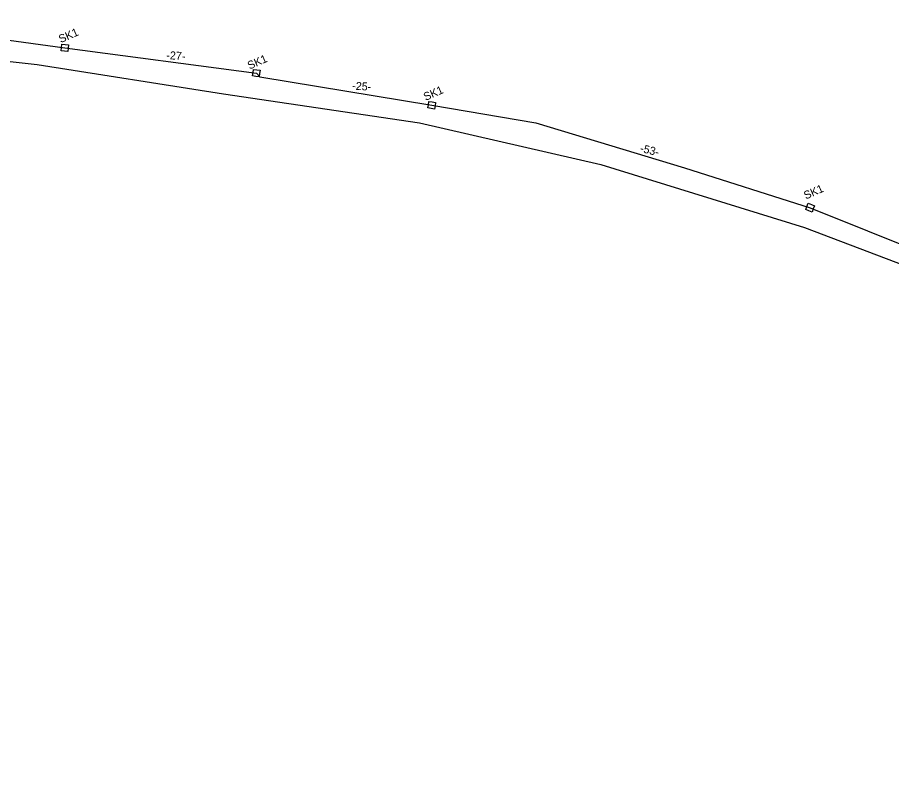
# Model space of a CAD drawing. Extents: x 6494530 to 6506885, y 5884901 to 5892312.
# Drawn here: x 6501344.3 to 6501461.6, y 5886797.3 to 5886899.2 of the extents above; entities that cross this region are included whole.
import ezdxf

# ---------------------------------------------------------------- set-up
doc = ezdxf.new("R2010")
doc.units = 0
for name, color, linetype in [('kabel W KANALIZACJI ISTN', 7, 'Continuous'), ('studnie do wyrysu', 7, 'Continuous'), ('trasa kanalizacji do wyrysu', 7, 'Continuous')]:
    doc.layers.add(name, color=color, linetype=linetype)

# ---------------------------------------------------------------- blocks, each defined once
blk = doc.blocks.new('ELARM2_27')
at = {"layer": 'studnie do wyrysu'}
blk.add_lwpolyline([(0, 0.45), (0.45, 0.45), (0.45, 0), (0.45, -0.45), (0, -0.45), (-0.45, -0.45), (-0.45, 0), (-0.45, 0.45)], close=True, dxfattribs=at)

msp = doc.modelspace()

# ---------------------------------------------------------------- linework, layer by layer
at = {"layer": 'kabel W KANALIZACJI ISTN'}
msp.add_lwpolyline([(6501314.86, 5886896.46), (6501346.91, 5886892.93), (6501371.92, 5886889), (6501398.24, 5886885.07), (6501422.6, 5886879.5), (6501449.95, 5886871.04), (6501478, 5886860.41), (6501509.39, 5886844.3), (6501534.39, 5886830.39), (6501564.36, 5886807.97), (6501560.53, 5886804.19), (6501558.16, 5886801.85), (6501555.75, 5886799.33), (6501553.12, 5886797.33)], dxfattribs=at)
at = {"layer": 'trasa kanalizacji do wyrysu'}
msp.add_lwpolyline([(6501312.47, 5886899.23), (6501338.48, 5886896.82), (6501350.61, 5886895.17), (6501376.34, 5886891.77), (6501376.81, 5886891.25), (6501399.89, 5886887.45), (6501413.85, 5886885.07), (6501433.83, 5886879.05), (6501450.7, 5886873.7), (6501473.59, 5886864.5), (6501491.01, 5886856.39), (6501500.01, 5886852.65), (6501511.29, 5886847.71), (6501532.92, 5886834.82)], dxfattribs=at)
msp.add_lwpolyline([(6501312.47, 5886899.23), (6501338.48, 5886896.82), (6501350.61, 5886895.17), (6501376.34, 5886891.77), (6501376.81, 5886891.25), (6501399.89, 5886887.45), (6501413.85, 5886885.07), (6501433.83, 5886879.05), (6501450.7, 5886873.7), (6501473.59, 5886864.5), (6501491.01, 5886856.39), (6501500.01, 5886852.65), (6501511.29, 5886847.71), (6501532.92, 5886834.82)], dxfattribs=at)
msp.add_lwpolyline([(6501312.47, 5886899.23), (6501338.48, 5886896.82), (6501350.61, 5886895.17), (6501376.34, 5886891.77), (6501376.81, 5886891.25), (6501399.89, 5886887.45), (6501413.85, 5886885.07), (6501433.83, 5886879.05), (6501450.7, 5886873.7), (6501473.59, 5886864.5), (6501491.01, 5886856.39), (6501500.01, 5886852.65), (6501511.29, 5886847.71), (6501532.92, 5886834.82)], dxfattribs=at)
msp.add_lwpolyline([(6501312.47, 5886899.23), (6501338.48, 5886896.82), (6501350.61, 5886895.17), (6501376.34, 5886891.77), (6501376.81, 5886891.25), (6501399.89, 5886887.45), (6501413.85, 5886885.07), (6501433.83, 5886879.05), (6501450.7, 5886873.7), (6501473.59, 5886864.5), (6501491.01, 5886856.39), (6501500.01, 5886852.65), (6501511.29, 5886847.71), (6501532.92, 5886834.82)], dxfattribs=at)
msp.add_lwpolyline([(6501312.47, 5886899.23), (6501338.48, 5886896.82), (6501350.61, 5886895.17), (6501376.34, 5886891.77), (6501376.81, 5886891.25), (6501399.89, 5886887.45), (6501413.85, 5886885.07), (6501433.83, 5886879.05), (6501450.7, 5886873.7), (6501473.59, 5886864.5), (6501491.01, 5886856.39), (6501500.01, 5886852.65), (6501511.29, 5886847.71), (6501532.92, 5886834.82)], dxfattribs=at)
msp.add_lwpolyline([(6501312.47, 5886899.23), (6501338.48, 5886896.82), (6501350.61, 5886895.17), (6501376.34, 5886891.77), (6501376.81, 5886891.25), (6501399.89, 5886887.45), (6501413.85, 5886885.07), (6501433.83, 5886879.05), (6501450.7, 5886873.7), (6501473.59, 5886864.5), (6501491.01, 5886856.39), (6501500.01, 5886852.65), (6501511.29, 5886847.71), (6501532.92, 5886834.82)], dxfattribs=at)

# ---------------------------------------------------------------- block references
at = {"layer": 'studnie do wyrysu'}
for p, rotation in [((6501350.61, 5886895.17), -5.545317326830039), ((6501350.61, 5886895.17), -5.545317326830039), ((6501350.61, 5886895.17), -5.545317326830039), ((6501350.61, 5886895.17), -5.545317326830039), ((6501350.61, 5886895.17), -5.545317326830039), ((6501350.61, 5886895.17), -5.545317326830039), ((6501376.34, 5886891.77), -7.236922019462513), ((6501376.34, 5886891.77), -7.236922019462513), ((6501376.34, 5886891.77), -7.236922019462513), ((6501376.34, 5886891.77), -7.236922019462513), ((6501376.34, 5886891.77), -7.236922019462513), ((6501376.34, 5886891.77), -7.236922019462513), ((6501399.89, 5886887.45), -9.739445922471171), ((6501399.89, 5886887.45), -9.739445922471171), ((6501399.89, 5886887.45), -9.739445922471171), ((6501399.89, 5886887.45), -9.739445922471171), ((6501399.89, 5886887.45), -9.739445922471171), ((6501399.89, 5886887.45), -9.739445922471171), ((6501450.7, 5886873.7), -21.52260011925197), ((6501450.7, 5886873.7), -21.52260011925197), ((6501450.7, 5886873.7), -21.52260011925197), ((6501450.7, 5886873.7), -21.52260011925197), ((6501450.7, 5886873.7), -21.52260011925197), ((6501450.7, 5886873.7), -21.52260011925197)]:
    msp.add_blockref('ELARM2_27', p, dxfattribs=dict(at, rotation=rotation))

# ---------------------------------------------------------------- texts
for p in [(6501350.08, 5886895.79), (6501350.08, 5886895.79), (6501375.43, 5886892.23), (6501375.43, 5886892.23), (6501399.07, 5886888.03), (6501399.07, 5886888.03), (6501450.13, 5886874.79), (6501450.13, 5886874.79)]:
    msp.add_text('SK1', height=1.075, rotation=23.6947, dxfattribs=at).set_placement(p)
at = {"layer": 'trasa kanalizacji do wyrysu'}
for s, rotation, p in [('-27-', 356.5639, (6501364.23, 5886893.65)), ('-27-', 356.5639, (6501364.23, 5886893.65)), ('-25-', 356.5639, (6501389.19, 5886889.55)), ('-25-', 356.5639, (6501389.19, 5886889.55)), ('-53-', 346.3131, (6501427.79, 5886881.21)), ('-53-', 346.3131, (6501427.79, 5886881.21))]:
    msp.add_text(s, height=1.075, rotation=rotation, dxfattribs=at).set_placement(p)

doc.saveas('drawing.dxf')
